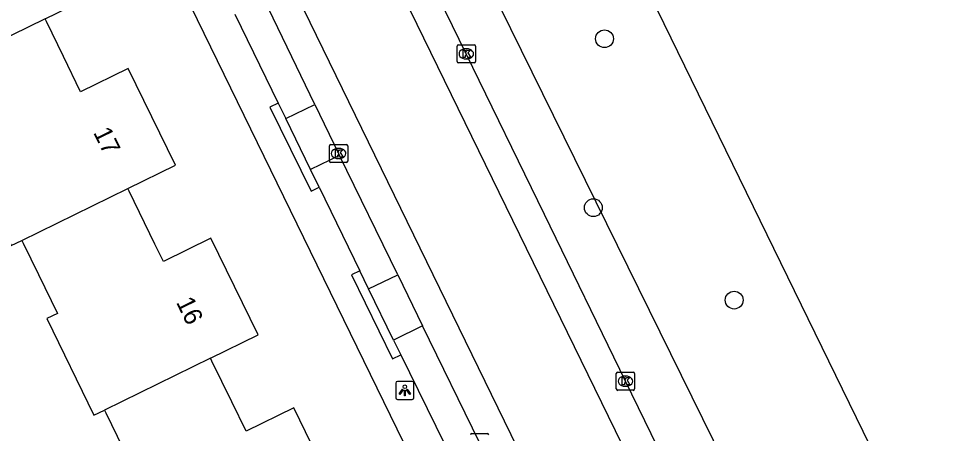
# Model space of a CAD drawing. Extents: x 160457 to 162082, y 388340 to 389736.
# Drawn here: x 161180.1 to 161230.9, y 388904.2 to 388926.9 of the extents above; entities that cross this region are included whole.
import ezdxf

# ---------------------------------------------------------------- set-up
doc = ezdxf.new("R2010")
doc.units = 0
for name, color, linetype in [('IMGEO_Boom', 7, 'Continuous'), ('IMGEO_Groenvoorziening', 7, 'Continuous'), ('IMGEO_Kolk', 7, 'Continuous'), ('IMGEO_Lichtpunt', 7, 'Continuous'), ('IMGEO_Pand', 7, 'Continuous'), ('IMGEO_Pand_nummerreeks', 7, 'Continuous'), ('IMGEO_Parkeervlak_open', 7, 'Continuous'), ('IMGEO_Rijbaan_lokaal_gesloten', 7, 'Continuous'), ('IMGEO_Voetpad_open', 7, 'Continuous'), ('IMGEO_Waterloop', 7, 'Continuous')]:
    doc.layers.add(name, color=color, linetype=linetype)

msp = doc.modelspace()

# ---------------------------------------------------------------- linework, layer by layer
at = {"layer": 'IMGEO_Boom'}
for centre in [(161212.344, 388925.836), (161211.732, 388916.563), (161219.471, 388911.491)]:
    msp.add_circle(centre, 0.489, dxfattribs=at)
at = {"layer": 'IMGEO_Groenvoorziening'}
msp.add_lwpolyline([(161223.603, 388893.076), (161137.996, 389066.763), (161145.403, 389070.346)], dxfattribs=at)
at = {"layer": 'IMGEO_Kolk'}
for p, q in [((161204.324, 388925.507), (161205.176, 388925.507)), ((161204.249, 388924.581), (161204.249, 388925.433)), ((161204.737, 388925.287), (161204.762, 388925.287)), ((161205.25, 388925.433), (161205.25, 388924.581)), ((161205.176, 388924.507), (161204.324, 388924.507)), ((161204.76, 388924.727), (161204.735, 388924.727)), ((161197.232, 388919.112), (161197.232, 388919.964)), ((161197.307, 388920.038), (161198.159, 388920.038)), ((161198.233, 388919.964), (161198.233, 388919.112)), ((161197.72, 388919.818), (161197.745, 388919.818)), ((161198.159, 388919.038), (161197.307, 388919.038)), ((161197.743, 388919.258), (161197.718, 388919.258)), ((161212.993, 388906.613), (161212.993, 388907.465)), ((161213.068, 388907.539), (161213.92, 388907.539)), ((161213.481, 388907.319), (161213.506, 388907.319)), ((161213.994, 388907.465), (161213.994, 388906.613)), ((161213.504, 388906.759), (161213.479, 388906.759)), ((161213.92, 388906.539), (161213.068, 388906.539)), ((161205.054, 388904.168), (161205.906, 388904.168))]:
    msp.add_line(p, q, dxfattribs=at)
for points in [[(161204.324, 388925.507), (161205.176, 388925.507)], [(161204.249, 388924.581), (161204.249, 388925.433)], [(161204.57, 388925.207), (161204.693, 388925.207), (161204.693, 388925.056), (161204.823, 388925.207), (161204.987, 388925.207), (161204.841, 388925.056), (161204.994, 388924.807), (161204.842, 388924.807), (161204.757, 388924.971), (161204.693, 388924.904), (161204.693, 388924.807), (161204.57, 388924.807), (161204.57, 388925.207)], [(161205.25, 388925.433), (161205.25, 388924.581)], [(161205.176, 388924.507), (161204.324, 388924.507)], [(161197.232, 388919.112), (161197.232, 388919.964)], [(161197.307, 388920.038), (161198.159, 388920.038)], [(161198.233, 388919.964), (161198.233, 388919.112)], [(161197.553, 388919.738), (161197.676, 388919.738), (161197.676, 388919.587), (161197.806, 388919.738), (161197.97, 388919.738), (161197.824, 388919.587), (161197.977, 388919.338), (161197.825, 388919.338), (161197.74, 388919.502), (161197.676, 388919.435), (161197.676, 388919.338), (161197.553, 388919.338), (161197.553, 388919.738)], [(161198.159, 388919.038), (161197.307, 388919.038)], [(161212.993, 388906.613), (161212.993, 388907.465)], [(161213.068, 388907.539), (161213.92, 388907.539)], [(161213.314, 388907.239), (161213.437, 388907.239), (161213.437, 388907.088), (161213.567, 388907.239), (161213.731, 388907.239), (161213.585, 388907.088), (161213.738, 388906.839), (161213.586, 388906.839), (161213.501, 388907.003), (161213.437, 388906.936), (161213.437, 388906.839), (161213.314, 388906.839), (161213.314, 388907.239)], [(161213.994, 388907.465), (161213.994, 388906.613)], [(161213.92, 388906.539), (161213.068, 388906.539)], [(161205.054, 388904.168), (161205.906, 388904.168)]]:
    msp.add_lwpolyline(points, dxfattribs=at)
for centre, start, end in [((161204.326, 388925.431), 91.552, 178.448), ((161204.326, 388925.431), 91.552, 178.448), ((161205.174, 388925.431), 1.552, 88.448), ((161205.174, 388925.431), 1.552, 88.448), ((161204.326, 388924.583), 181.552, 268.448), ((161204.326, 388924.583), 181.552, 268.448), ((161205.174, 388924.583), 271.552, 358.448), ((161205.174, 388924.583), 271.552, 358.448), ((161197.309, 388919.962), 91.552, 178.448), ((161197.309, 388919.962), 91.552, 178.448), ((161198.157, 388919.962), 1.552, 88.448), ((161198.157, 388919.962), 1.552, 88.448), ((161197.309, 388919.114), 181.552, 268.448), ((161197.309, 388919.114), 181.552, 268.448), ((161198.157, 388919.114), 271.552, 358.448), ((161198.157, 388919.114), 271.552, 358.448), ((161213.07, 388907.463), 91.552, 178.448), ((161213.07, 388907.463), 91.552, 178.448), ((161213.918, 388907.463), 1.552, 88.448), ((161213.918, 388907.463), 1.552, 88.448), ((161213.07, 388906.615), 181.552, 268.448), ((161213.07, 388906.615), 181.552, 268.448), ((161213.918, 388906.615), 271.552, 358.448), ((161213.918, 388906.615), 271.552, 358.448), ((161205.056, 388904.092), 91.552, 178.448), ((161205.056, 388904.092), 91.552, 178.448), ((161205.904, 388904.092), 1.552, 88.448), ((161205.904, 388904.092), 1.552, 88.448)]:
    msp.add_arc(centre, 0.0765, start, end, dxfattribs=at)
for centre, major_axis, ratio, start_param, end_param in [((161204.736, 388925.007), (-0.387, 0.002), 0.722429, 4.712389, 7.853982), ((161204.761, 388925.007), (-0.39, 0.002), 0.717154, 1.570796, 4.712389), ((161197.719, 388919.538), (-0.387, 0.002), 0.722429, 4.712389, 7.853982), ((161197.744, 388919.538), (-0.39, 0.002), 0.717154, 1.570796, 4.712389), ((161213.48, 388907.039), (-0.387, 0.002), 0.722429, 4.712389, 7.853982), ((161213.505, 388907.039), (-0.39, 0.002), 0.717154, 1.570796, 4.712389)]:
    msp.add_ellipse(centre, major_axis=major_axis, ratio=ratio, start_param=start_param, end_param=end_param, dxfattribs=at)
at = {"layer": 'IMGEO_Lichtpunt'}
for p, q in [((161200.873, 388906.937), (161200.873, 388906.13)), ((161200.873, 388906.937), (161200.873, 388906.13)), ((161201.775, 388907.032), (161200.967, 388907.032)), ((161201.775, 388907.032), (161200.967, 388907.032)), ((161201.869, 388906.13), (161201.869, 388906.937)), ((161201.869, 388906.13), (161201.869, 388906.937)), ((161200.967, 388906.036), (161201.775, 388906.036)), ((161200.967, 388906.036), (161201.775, 388906.036))]:
    msp.add_line(p, q, dxfattribs=at)
for points in [[(161201.247, 388906.601), (161201.286, 388906.573), (161201.098, 388906.311), (161201.06, 388906.338), (161201.247, 388906.601)], [(161201.349, 388906.553), (161201.396, 388906.553), (161201.396, 388906.231), (161201.349, 388906.231), (161201.349, 388906.553)], [(161201.459, 388906.573), (161201.497, 388906.6), (161201.684, 388906.338), (161201.645, 388906.31), (161201.459, 388906.573)]]:
    msp.add_lwpolyline(points, dxfattribs=at)
msp.add_circle((161201.372, 388906.735), 0.0994, dxfattribs=at)
for centre, start, end in [((161200.967, 388906.937), 90, 180), ((161200.967, 388906.937), 90, 180), ((161201.775, 388906.937), 0, 90), ((161201.775, 388906.937), 0, 90), ((161200.967, 388906.13), 180, 270), ((161200.967, 388906.13), 180, 270), ((161201.775, 388906.13), 270, 0), ((161201.775, 388906.13), 270, 360)]:
    msp.add_arc(centre, 0.0946, start, end, dxfattribs=at)
at = {"layer": 'IMGEO_Pand'}
for points in [[(161181.602, 388926.929), (161184.216, 388928.207), (161181.627, 388933.508), (161179.012, 388932.231), (161177.945, 388934.415), (161177.133, 388936.077), (161177.059, 388936.228)], [(161181.602, 388926.929), (161175.188, 388923.792)], [(161186.148, 388917.618), (161188.764, 388918.895), (161186.169, 388924.208), (161183.554, 388922.931), (161182.615, 388924.854), (161181.676, 388926.777), (161181.602, 388926.929)], [(161175.188, 388923.792), (161175.263, 388923.639), (161173.742, 388922.896), (161175.621, 388919.051), (161177.141, 388919.794), (161179.735, 388914.486), (161180.319, 388914.771)], [(161180.319, 388914.771), (161186.148, 388917.618)], [(161190.699, 388908.302), (161193.314, 388909.578), (161190.72, 388914.889), (161188.105, 388913.612), (161187.641, 388914.562), (161186.222, 388917.467), (161186.148, 388917.618)], [(161180.319, 388914.771), (161180.394, 388914.619), (161181.237, 388912.893), (161182.277, 388910.765), (161181.693, 388910.48), (161184.286, 388905.172), (161184.87, 388905.457)], [(161190.699, 388908.302), (161184.87, 388905.457)], [(161195.246, 388898.994), (161197.861, 388900.269), (161195.267, 388905.579), (161192.652, 388904.302), (161191.87, 388905.904), (161190.774, 388908.148), (161190.699, 388908.302)], [(161184.87, 388905.457), (161184.945, 388905.304), (161185.884, 388903.382), (161186.823, 388901.46), (161186.24, 388901.175), (161188.833, 388895.867), (161189.417, 388896.152)]]:
    msp.add_lwpolyline(points, dxfattribs=at)
at = {"layer": 'IMGEO_Parkeervlak_open'}
for points in [[(161194.824, 388921.456), (161196.43, 388922.233)], [(161197.786, 388919.431), (161196.197, 388918.655)], [(161199.381, 388912.104), (161200.982, 388912.885)], [(161202.351, 388910.08), (161200.75, 388909.299)]]:
    msp.add_lwpolyline(points, dxfattribs=at)
at = {"layer": 'IMGEO_Rijbaan_lokaal_gesloten'}
for points in [[(161129.137, 389075.801), (161221.187, 388887.428)], [(161222.715, 388888.168), (161213.492, 388907.038), (161209.042, 388916.186), (161204.749, 388925.006), (161197.961, 388938.898), (161188.276, 388958.764), (161178.189, 388979.412), (161171.181, 388993.802), (161168.153, 389000), (161163.956, 389008.593), (161151.348, 389034.389), (161142.537, 389052.354), (161136.286, 389065.133), (161134.42, 389068.932), (161133.166, 389071.475)], [(161216.46, 388885.136), (161182.637, 388954.476), (161181.109, 388953.731)], [(161196.43, 388922.233), (161190.08, 388935.36), (161188.773, 388938.041)], [(161196.43, 388922.233), (161197.734, 388919.538), (161197.786, 388919.431)], [(161200.982, 388912.885), (161197.786, 388919.431)], [(161200.982, 388912.885), (161202.351, 388910.08)], [(161205.52, 388903.589), (161205.481, 388903.668), (161202.351, 388910.08)]]:
    msp.add_lwpolyline(points, dxfattribs=at)
at = {"layer": 'IMGEO_Voetpad_open'}
for points in [[(161176.792, 388953.84), (161211.511, 388882.737)], [(161192.034, 388927.187), (161194.407, 388922.307)], [(161194.407, 388922.307), (161193.959, 388922.087), (161196.221, 388917.472), (161196.669, 388917.692)], [(161194.407, 388922.307), (161194.824, 388921.456)], [(161196.197, 388918.655), (161194.824, 388921.456)], [(161196.669, 388917.692), (161196.197, 388918.655)], [(161196.669, 388917.692), (161198.897, 388913.094)], [(161198.897, 388913.094), (161198.448, 388912.875), (161200.7, 388908.264), (161201.149, 388908.483)], [(161199.381, 388912.104), (161198.897, 388913.094)], [(161200.75, 388909.299), (161199.381, 388912.104)], [(161200.75, 388909.299), (161201.149, 388908.483)], [(161201.149, 388908.483), (161203.554, 388903.603)]]:
    msp.add_lwpolyline(points, dxfattribs=at)
at = {"layer": 'IMGEO_Waterloop'}
msp.add_lwpolyline([(161145.403, 389070.346), (161179.775, 389000), (161230.305, 388896.583), (161230.476, 388896.256), (161230.616, 388895.915), (161230.727, 388895.563), (161230.805, 388895.202), (161230.851, 388894.836), (161230.865, 388894.467), (161230.846, 388894.099), (161230.794, 388893.733), (161230.711, 388893.374), (161230.595, 388893.023), (161230.449, 388892.684), (161230.274, 388892.36), (161230.071, 388892.052), (161229.841, 388891.763), (161229.586, 388891.496), (161229.309, 388891.252), (161229.012, 388891.034)], dxfattribs=at)

# ---------------------------------------------------------------- texts
at = {"layer": 'IMGEO_Pand_nummerreeks'}
for s, p in [('17', (161184.233, 388920.696)), ('16', (161188.784, 388911.378))]:
    msp.add_text(s, height=1, rotation=296.035, dxfattribs=at).set_placement(p)

doc.saveas('drawing.dxf')
